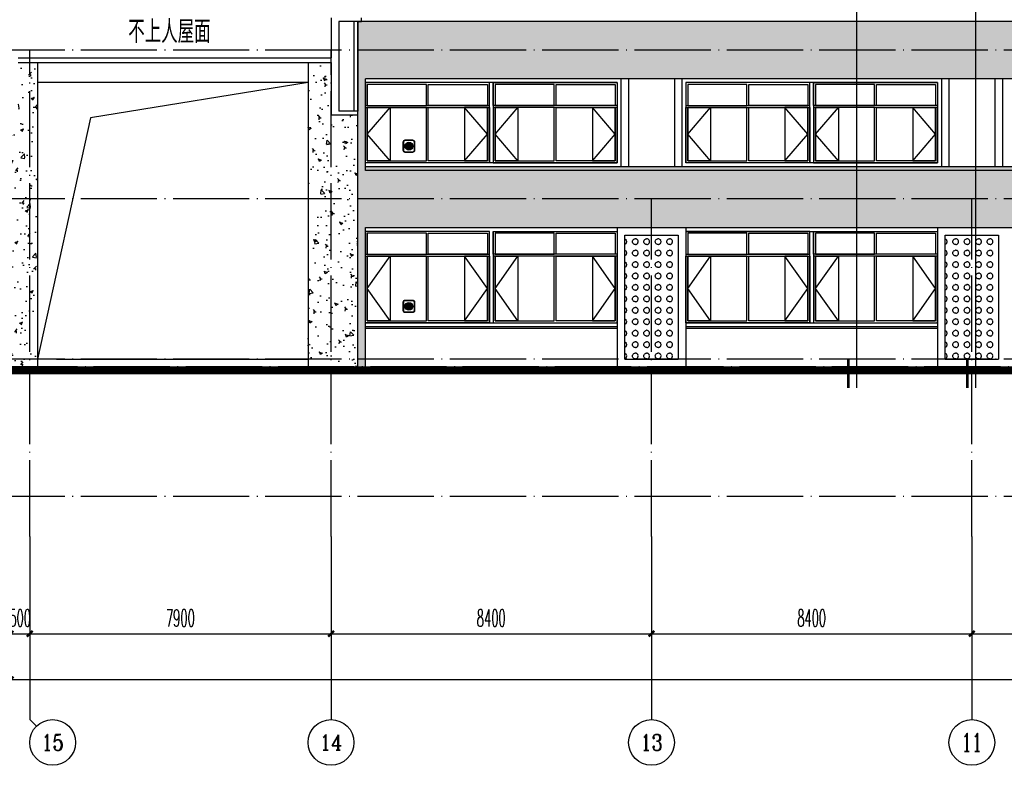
# Model space of a CAD drawing. Extents: x 1779708 to 7299578, y -1121471 to 88434.
# Tile 618 of 656: x 5665084 to 5690896, y -960332 to -940782. Entities that reach past the tile are written whole.
import ezdxf
from ezdxf.enums import TextEntityAlignment as Align

# ---------------------------------------------------------------- set-up
doc = ezdxf.new("R2010")
doc.units = 0
doc.header["$LTSCALE"] = 1000
doc.header["$MEASUREMENT"] = 0
doc.linetypes.add('DOTE', pattern=[2.42, 2, -0.2, 0.02, -0.2])
doc.layers.get('0').update_dxf_attribs({"linetype": 'CONTINUOUS'})
doc.layers.get('Defpoints').update_dxf_attribs({"linetype": 'CONTINUOUS'})
for name, color, linetype in [('AXIS', 3, 'CONTINUOUS'), ('AXIS_TEXT', 7, 'CONTINUOUS'), ('DIM_IDEN', 3, 'CONTINUOUS'), ('DOTE', 1, 'DOTE'), ('SPACE', 7, 'CONTINUOUS'), ('WALL', 255, 'CONTINUOUS'), ('WINDOW', 2, 'CONTINUOUS'), ('可见线', 6, 'CONTINUOUS'), ('建筑', 31, 'CONTINUOUS'), ('立面中线', 140, 'CONTINUOUS'), ('立面填充图例白', 7, 'CONTINUOUS'), ('立面粗线', 30, 'CONTINUOUS'), ('立面细线', 114, 'CONTINUOUS')]:
    doc.layers.add(name, color=color, linetype=linetype)
doc.styles.add('_TCH_AXIS', font='COMPLEX', dxfattribs={"bigfont": 'GBCBIG'})
doc.styles.add('_TCH_DIM_T3', font='SIMPLEX.shx', dxfattribs={"width": 0.494118, "bigfont": 'GBCBIG.shx'})
doc.styles.add('_TCH_SPACE', font='SIMPLEX', dxfattribs={"height": 5, "bigfont": 'GBCBIG'})
doc.dimstyles.new('_TCH_ARCH&&150', dxfattribs={"dimtxt": 446.25, "dimasz": 150, "dimexe": 375, "dimexo": 450, "dimgap": 189.375, "dimtad": 1, "dimdec": 0, "dimzin": 0, "dimdsep": 46, "dimtxsty": '_TCH_DIM_T3', "dimblk": 'ARCHTICK', "dimcen": 0.09, "dimdle": 225, "dimclrt": 7, "dimazin": 2, "dimtfac": 1, "dimtdec": 0, "dimtix": 1, "dimtmove": 2, "dimatfit": 3, "dimfxl": 250, "dimtolj": 1, "dimtzin": 0, "dimarcsym": 0})
pattern_1 = [(180, (11826727.28, 52622.82), (-300, 150), [12, -288]), (90, (11826796.28, 52691.82), (150, 300), [12, -288]), (135, (11826778.28, 52745.82), (-2e-14, 299.9999995), [12.727922, -411.53614]), (135, (11826673.28, 52640.82), (-2e-14, 299.9999995), [12.727922, -411.53614]), (45, (11826769.28, 52640.82), (299.9999995, 2e-14), [12.727922, -411.53614]), (45, (11826664.28, 52745.82), (299.9999995, 2e-14), [12.727922, -411.53614]), (143.1301023, (11826769.28, 52754.82), (-300, 300), [15, -1485]), (143.1301023, (11826685.28, 52631.82), (-300, 300), [15, -1485]), (126.8698976, (11826664.28, 52649.82), (300, -300), [15, -1485]), (126.8698976, (11826787.28, 52733.82), (300, -300), [15, -1485]), (53.1301023, (11826778.28, 52649.82), (300, 300), [15, -1485]), (53.1301023, (11826655.28, 52733.82), (300, 300), [15, -1485]), (36.8698977, (11826673.28, 52754.82), (300, 300), [15, -1485]), (36.8698977, (11826757.28, 52631.82), (300, 300), [15, -1485]), (168.6900675, (11826715.28, 52622.82), (-299.9999992, 3.7e-07), [15.297058, -1514.4087]), (168.6900675, (11826742.28, 52769.82), (-299.9999992, 3.7e-07), [15.297058, -1514.4087]), (101.3099325, (11826796.28, 52703.82), (-3.7e-07, 299.9999992), [15.297058, -1514.4087]), (101.3099325, (11826649.28, 52676.82), (-3.7e-07, 299.9999992), [15.297058, -1514.4087]), (78.6900675, (11826646.28, 52703.82), (2e-08, -299.99999724), [15.297058, -1514.4087]), (78.6900675, (11826793.28, 52676.82), (2e-08, -299.99999724), [15.297058, -1514.4087]), (11.3099325, (11826727.28, 52622.82), (299.9999992, 3.7e-07), [15.297058, -1514.4087]), (11.3099325, (11826700.28, 52769.82), (299.9999992, 3.7e-07), [15.297058, -1514.4087]), (158.1985905, (11826757.28, 52763.82), (-599.9999998, 299.99999935), [16.155494, -1599.3939]), (158.1985905, (11826700.28, 52625.82), (-599.9999998, 299.99999935), [16.155494, -1599.3939]), (111.8014095, (11826793.28, 52718.82), (299.99999675, -599.9999933), [16.155494, -1599.3939]), (111.8014095, (11826655.28, 52661.82), (299.99999675, -599.9999933), [16.155494, -1599.3939]), (68.1985905, (11826787.28, 52661.82), (299.99999935, 599.9999998), [16.155494, -1599.3939]), (68.1985905, (11826649.28, 52718.82), (299.99999935, 599.9999998), [16.155494, -1599.3939]), (21.8014095, (11826742.28, 52625.82), (600.00000017, 299.9999984), [16.155494, -1599.3939]), (21.8014095, (11826685.28, 52763.82), (600.00000017, 299.9999984), [16.155494, -1599.3939])]
pattern_2 = [(50, (0, -3328.6), (819.83101, -71.725885), [85.725, -942.975]), (355, (0, -3328.6), (-158.59272, 859.75489), [68.58, -754.38]), (100.451, (68.3, -3334.6), (661.24126, 788.0251), [72.855, -801.405]), (46.1842, (0, -3100), (1219.85568, -189.19048), [128.5875, -1414.4625]), (96.6356, (101.7, -3115.8), (1068.31906, 1113.415), [109.2825, -1202.1075]), (351.184, (0, -3100), (1068.32073, 1113.41303), [102.87, -1131.57]), (21, (114.3, -3157.15), (682.26696, -460.19483), [85.725, -942.975]), (326, (114.3, -3157.15), (278.10913, 828.84585), [68.58, -754.38]), (71.4514, (171.16, -3195.5), (960.37421, 368.65286), [72.855, -801.405]), (37.5, (0, -3328.6), (13.898715, 380.497675), [0, -745.236, 0, -765.81, 0, -757.2375]), (7.5, (0, -3328.6), (300.68848, 450.812587), [0, -436.626, 0, -728.091, 0, -288.6075]), (327.5, (-254.9, -3328.6), (610.157678, -25.779348), [0, -285.75, 0, -891.54, 0, -1183.005]), (317.5, (-369.2, -3328.6), (666.581316, 114.41921), [0, -371.475, 0, -592.074, 0, -840.105])]

# ---------------------------------------------------------------- blocks, each defined once
blk = doc.blocks.new('b112')
at = {"layer": '建筑'}
h = blk.add_hatch(color=1, dxfattribs=at)
h.dxf.hatch_style = 1
edge = h.paths.add_edge_path()
edge.add_arc((2930760, 155416), 100, 0, 360)
for points in [[(2930660, 155266), (2930860, 155266, 0.414214), (2930910, 155316), (2930910, 155516, 0.414214), (2930860, 155566), (2930660, 155566, 0.414214), (2930610, 155516), (2930610, 155316, 0.414214)], [(2930660, 155276), (2930860, 155276, 0.414214), (2930900, 155316), (2930900, 155516, 0.414214), (2930860, 155556), (2930660, 155556, 0.414214), (2930620, 155516), (2930620, 155316, 0.414214)]]:
    blk.add_lwpolyline(points, format="xyb", close=True, dxfattribs=at)
at = {"layer": '建筑', "color": 1}
blk.add_circle((2930760, 155416), 100, dxfattribs=at)
blk = doc.blocks.new('_ArchTick')
at = {"color": 0, "linetype": 'ByBlock', "const_width": 0.4}
blk.add_lwpolyline([(-0.5, -0.5), (0.5, 0.5)], dxfattribs=at)
blk = doc.blocks.new('*D268')
at = {"layer": 'AXIS', "color": 0, "lineweight": -2, "transparency": 16777216}
for p, q in [((5664846, -954782), (5664846, -958457)), ((5740446, -954782), (5740446, -958457)), ((5664621, -958082), (5740671, -958082))]:
    blk.add_line(p, q, dxfattribs=at)
at = {"layer": 'Defpoints', "color": 0, "transparency": 16777216}
for p in [(5664846, -954332), (5740446, -954332), (5740446, -958082)]:
    blk.add_point(p, dxfattribs=at)
at = {"layer": 'AXIS', "color": 0, "lineweight": -2, "transparency": 16777216, "xscale": 150, "yscale": 150, "zscale": 150, "rotation": 180}
blk.add_blockref('_ArchTick', (5664846, -958082), dxfattribs=at)
at = {"layer": 'AXIS', "color": 0, "lineweight": -2, "transparency": 16777216, "xscale": 150, "yscale": 150, "zscale": 150}
blk.add_blockref('_ArchTick', (5740446, -958082), dxfattribs=at)
at = {"layer": 'AXIS', "color": 7, "transparency": 16777216, "insert": (5702646, -957669), "char_height": 446.2, "attachment_point": 5, "style": '_TCH_DIM_T3'}
blk.add_mtext('\\A1;75600', dxfattribs=at)
blk = doc.blocks.new('*D272')
at = {"layer": 'AXIS', "color": 0, "lineweight": -2, "transparency": 16777216}
for p, q in [((5690046, -954782), (5690046, -957257)), ((5698446, -954782), (5698446, -957257)), ((5689821, -956882), (5698671, -956882))]:
    blk.add_line(p, q, dxfattribs=at)
at = {"layer": 'Defpoints', "color": 0, "transparency": 16777216}
for p in [(5690046, -954332), (5698446, -954332), (5698446, -956882)]:
    blk.add_point(p, dxfattribs=at)
at = {"layer": 'AXIS', "color": 0, "lineweight": -2, "transparency": 16777216, "xscale": 150, "yscale": 150, "zscale": 150, "rotation": 180}
blk.add_blockref('_ArchTick', (5690046, -956882), dxfattribs=at)
at = {"layer": 'AXIS', "color": 0, "lineweight": -2, "transparency": 16777216, "xscale": 150, "yscale": 150, "zscale": 150}
blk.add_blockref('_ArchTick', (5698446, -956882), dxfattribs=at)
at = {"layer": 'AXIS', "color": 7, "transparency": 16777216, "insert": (5694246, -956469), "char_height": 446.2, "attachment_point": 5, "style": '_TCH_DIM_T3'}
blk.add_mtext('\\A1;8400', dxfattribs=at)
blk = doc.blocks.new('*D273')
at = {"layer": 'AXIS', "color": 0, "lineweight": -2, "transparency": 16777216}
for p, q in [((5681646, -954782), (5681646, -957257)), ((5690046, -954782), (5690046, -957257)), ((5681421, -956882), (5690271, -956882))]:
    blk.add_line(p, q, dxfattribs=at)
at = {"layer": 'Defpoints', "color": 0, "transparency": 16777216}
for p in [(5681646, -954332), (5690046, -954332), (5690046, -956882)]:
    blk.add_point(p, dxfattribs=at)
at = {"layer": 'AXIS', "color": 0, "lineweight": -2, "transparency": 16777216, "xscale": 150, "yscale": 150, "zscale": 150, "rotation": 180}
blk.add_blockref('_ArchTick', (5681646, -956882), dxfattribs=at)
at = {"layer": 'AXIS', "color": 0, "lineweight": -2, "transparency": 16777216, "xscale": 150, "yscale": 150, "zscale": 150}
blk.add_blockref('_ArchTick', (5690046, -956882), dxfattribs=at)
at = {"layer": 'AXIS', "color": 7, "transparency": 16777216, "insert": (5685846, -956469), "char_height": 446.2, "attachment_point": 5, "style": '_TCH_DIM_T3'}
blk.add_mtext('\\A1;8400', dxfattribs=at)
blk = doc.blocks.new('*D274')
at = {"layer": 'AXIS', "color": 0, "lineweight": -2, "transparency": 16777216}
for p, q in [((5673246, -954782), (5673246, -957257)), ((5681646, -954782), (5681646, -957257)), ((5673021, -956882), (5681871, -956882))]:
    blk.add_line(p, q, dxfattribs=at)
at = {"layer": 'Defpoints', "color": 0, "transparency": 16777216}
for p in [(5673246, -954332), (5681646, -954332), (5681646, -956882)]:
    blk.add_point(p, dxfattribs=at)
at = {"layer": 'AXIS', "color": 0, "lineweight": -2, "transparency": 16777216, "xscale": 150, "yscale": 150, "zscale": 150, "rotation": 180}
blk.add_blockref('_ArchTick', (5673246, -956882), dxfattribs=at)
at = {"layer": 'AXIS', "color": 0, "lineweight": -2, "transparency": 16777216, "xscale": 150, "yscale": 150, "zscale": 150}
blk.add_blockref('_ArchTick', (5681646, -956882), dxfattribs=at)
at = {"layer": 'AXIS', "color": 7, "transparency": 16777216, "insert": (5677446, -956469), "char_height": 446.2, "attachment_point": 5, "style": '_TCH_DIM_T3'}
blk.add_mtext('\\A1;8400', dxfattribs=at)
blk = doc.blocks.new('*D275')
at = {"layer": 'AXIS', "color": 0, "lineweight": -2, "transparency": 16777216}
for p, q in [((5665346, -954782), (5665346, -957257)), ((5673246, -954782), (5673246, -957257)), ((5665121, -956882), (5673471, -956882))]:
    blk.add_line(p, q, dxfattribs=at)
at = {"layer": 'Defpoints', "color": 0, "transparency": 16777216}
for p in [(5665346, -954332), (5673246, -954332), (5673246, -956882)]:
    blk.add_point(p, dxfattribs=at)
at = {"layer": 'AXIS', "color": 0, "lineweight": -2, "transparency": 16777216, "xscale": 150, "yscale": 150, "zscale": 150, "rotation": 180}
blk.add_blockref('_ArchTick', (5665346, -956882), dxfattribs=at)
at = {"layer": 'AXIS', "color": 0, "lineweight": -2, "transparency": 16777216, "xscale": 150, "yscale": 150, "zscale": 150}
blk.add_blockref('_ArchTick', (5673246, -956882), dxfattribs=at)
at = {"layer": 'AXIS', "color": 7, "transparency": 16777216, "insert": (5669296, -956469), "char_height": 446.2, "attachment_point": 5, "style": '_TCH_DIM_T3'}
blk.add_mtext('\\A1;7900', dxfattribs=at)
blk = doc.blocks.new('*D276')
at = {"layer": 'AXIS', "color": 0, "lineweight": -2, "transparency": 16777216}
for p, q in [((5664846, -954782), (5664846, -957257)), ((5665346, -954782), (5665346, -957257)), ((5664846, -956882), (5664696, -956882)), ((5664846, -956882), (5665346, -956882)), ((5665346, -956882), (5665496, -956882))]:
    blk.add_line(p, q, dxfattribs=at)
at = {"layer": 'Defpoints', "color": 0, "transparency": 16777216}
for p in [(5664846, -954332), (5665346, -954332), (5665346, -956882)]:
    blk.add_point(p, dxfattribs=at)
at = {"layer": 'AXIS', "color": 0, "lineweight": -2, "transparency": 16777216, "xscale": 150, "yscale": 150, "zscale": 150}
blk.add_blockref('_ArchTick', (5664846, -956882), dxfattribs=at)
at = {"layer": 'AXIS', "color": 0, "lineweight": -2, "transparency": 16777216, "xscale": 150, "yscale": 150, "zscale": 150, "rotation": 180}
blk.add_blockref('_ArchTick', (5665346, -956882), dxfattribs=at)
at = {"layer": 'AXIS', "color": 7, "transparency": 16777216, "insert": (5665096, -956469), "char_height": 446.2, "attachment_point": 5, "style": '_TCH_DIM_T3'}
blk.add_mtext('\\A1;500', dxfattribs=at)

msp = doc.modelspace()

# ---------------------------------------------------------------- hatches: boundary and pattern name
at = {"layer": '立面填充图例白'}
h = msp.add_hatch(dxfattribs=at)
h.set_pattern_fill('AR-CONC', color=0, scale=450, style=0)
h.set_pattern_definition(pattern_2)
h.paths.add_polyline_path([(5680746.1, -940831.9), (5673946.1, -940831.9), (5673946.1, -941581.9), (5680746.1, -941581.9)])
h.paths.add_polyline_path([(5680746.1, -941581.9), (5673946.1, -941581.9), (5673946.1, -945481.9), (5680746.1, -945481.9), (5680746.1, -944731.9), (5674146.1, -944731.9), (5674146.1, -942331.9), (5680746.1, -942331.9)])
h.paths.add_polyline_path([(5740446.1, -942331.9), (5740446.1, -940831.9), (5680746.1, -940831.9), (5680746.1, -942331.9)])
h = msp.add_hatch(dxfattribs=at)
h.set_pattern_fill('AR-CONC', color=0, scale=450, style=0)
h.set_pattern_definition(pattern_2)
h.paths.add_polyline_path([(5664846.1, -945481.9), (5664246.1, -945481.9), (5664246.1, -949681.9), (5664846.1, -949681.9)])
h.paths.add_polyline_path([(5665346.1, -945481.9), (5664846.1, -945481.9), (5664846.1, -949681.9), (5665346.1, -949681.9)])
h.paths.add_polyline_path([(5665546.1, -945481.9), (5665346.1, -945481.9), (5665346.1, -949681.9), (5665546.1, -949681.9)])
h.paths.add_polyline_path([(5665546.1, -949681.9), (5665346.1, -949681.9), (5665346.1, -949881.9), (5665546.1, -949881.9)])
h.paths.add_polyline_path([(5665346.1, -949681.9), (5664846.1, -949681.9), (5664846.1, -949881.9), (5665346.1, -949881.9)])
h.paths.add_polyline_path([(5664846.1, -949681.9), (5664246.1, -949681.9), (5664246.1, -949881.9), (5664846.1, -949881.9)])
h.paths.add_polyline_path([(5664846.1, -943281.9), (5665046.1, -943281.9), (5665046.1, -941901.9), (5665346.1, -941901.9), (5665346.1, -945481.9), (5664846.1, -945481.9)])
h.paths.add_polyline_path([(5665346.1, -941901.9), (5665546.1, -941901.9), (5665546.1, -945481.9), (5665346.1, -945481.9)])
h.paths.add_polyline_path([(5664246.1, -943281.9), (5664346.1, -943281.9), (5664846.1, -943281.9), (5664846.1, -945481.9), (5664246.1, -945481.9)])
h = msp.add_hatch(dxfattribs=at)
h.set_pattern_fill('AR-CONC', color=0, scale=450, style=0)
h.set_pattern_definition([(130, (11226217.56, 52547.8), (-819.83101, -71.725885), [85.725, -942.975]), (185, (11226217.56, 52547.8), (158.59272, 859.75489), [68.58, -754.38]), (79.549, (11226149.2, 52541.84), (-661.24126, 788.0251), [72.855, -801.405]), (133.8158, (11226217.6, 52776.4), (-1219.85568, -189.19048), [128.5875, -1414.4625]), (83.3644, (11226115.9, 52760.7), (-1068.31906, 1113.415), [109.2825, -1202.1075]), (188.816, (11226217.6, 52776.4), (-1068.32073, 1113.41303), [102.87, -1131.57]), (159, (11226103.26, 52719.3), (-682.26696, -460.19483), [85.725, -942.975]), (214, (11226103.26, 52719.3), (-278.10913, 828.84585), [68.58, -754.38]), (108.5486, (11226046.4, 52680.9), (-960.37421, 368.65286), [72.855, -801.405]), (142.5, (11226217.56, 52547.82), (-13.898715, 380.497675), [0, -745.236, 0, -765.81, 0, -757.2375]), (172.5, (11226217.56, 52547.8), (-300.68848, 450.812587), [0, -436.626, 0, -728.091, 0, -288.6075]), (212.5, (11226472.45, 52547.82), (-610.157678, -25.779348), [0, -285.75, 0, -891.54, 0, -1183.005]), (222.5, (11226586.75, 52547.8), (-666.581316, 114.41921), [0, -371.475, 0, -592.074, 0, -840.105])])
h.paths.add_polyline_path([(5672646.1, -941901.9), (5673246.1, -941901.9), (5673246.1, -945481.9), (5672646.1, -945481.9)])
h.paths.add_polyline_path([(5673246.1, -943281.9), (5673846.1, -943281.9), (5673946.1, -943281.9), (5673946.1, -945481.9), (5673246.1, -945481.9)])
h.paths.add_polyline_path([(5673246.1, -945481.9), (5673946.1, -945481.9), (5673946.1, -949681.9), (5673246.1, -949681.9)])
h.paths.add_polyline_path([(5672646.1, -945481.9), (5673246.1, -945481.9), (5673246.1, -949681.9), (5672646.1, -949681.9)])
h.paths.add_polyline_path([(5673246.1, -949681.9), (5673946.1, -949681.9), (5673946.1, -949881.9), (5673246.1, -949881.9)])
h.paths.add_polyline_path([(5672646.1, -949681.9), (5673246.1, -949681.9), (5673246.1, -949881.9), (5672646.1, -949881.9)])
h = msp.add_hatch(dxfattribs=at)
h.set_pattern_fill('AR-CONC', color=0, scale=450, style=0)
h.set_pattern_definition(pattern_2)
h.paths.add_polyline_path([(5740746.1, -944631.9), (5740646.1, -944631.9), (5674146.1, -944631.9), (5674146.1, -944731.9), (5740646.1, -944731.9), (5740746.1, -944731.9)])
h.paths.add_polyline_path([(5680746.1, -945481.9), (5673946.1, -945481.9), (5673946.1, -949681.9), (5674146.1, -949681.9), (5674146.1, -946231.9), (5680746.1, -946231.9)])
h.paths.add_polyline_path([(5674146.1, -949681.9), (5673946.1, -949681.9), (5673946.1, -949881.9), (5674146.1, -949881.9)])
h.paths.add_polyline_path([(5740446.1, -949981.9), (5740446.1, -953281.9), (5740646.1, -953281.9), (5740646.1, -944731.9), (5680746.1, -944731.9), (5680746.1, -946231.9), (5739246.1, -946231.9), (5739246.1, -949981.9)])
at = {"layer": '立面细线'}
h = msp.add_hatch(dxfattribs=at)
h.set_pattern_fill('圆形花纹', color=256, scale=100, style=0)
h.set_pattern_definition(pattern_1)
h.paths.add_polyline_path([(5682346.1, -946431.9), (5680946.1, -946431.9), (5680946.1, -949681.9), (5682346.1, -949681.9)])
h = msp.add_hatch(dxfattribs=at)
h.set_pattern_fill('圆形花纹', color=256, scale=100, style=0)
h.set_pattern_definition(pattern_1)
h.paths.add_polyline_path([(5690746.1, -946431.9), (5689346.1, -946431.9), (5689346.1, -949681.9), (5690746.1, -949681.9)])

# ---------------------------------------------------------------- linework, layer by layer
at = {"layer": 'AXIS'}
for p, q in [((5665346.1, -954331.9), (5665346.1, -959131.9)), ((5673246.1, -954331.9), (5673246.1, -959131.9)), ((5681646.1, -954331.9), (5681646.1, -959131.9)), ((5690046.1, -954331.9), (5690046.1, -959131.9)), ((5665521.8, -959307.6), (5665346.1, -959131.9))]:
    msp.add_line(p, q, dxfattribs=at)
for centre in [(5665946.1, -959731.9), (5673246.1, -959731.9), (5681646.1, -959731.9), (5690046.1, -959731.9)]:
    msp.add_circle(centre, 600, dxfattribs=at)
at = {"layer": 'DIM_IDEN'}
for p, q in [((5687031.7, -950438.5), (5687031.7, -922186.5)), ((5690152.1, -950438.5), (5690152.1, -922186.5))]:
    msp.add_line(p, q, dxfattribs=at)
at = {"layer": 'DIM_IDEN', "const_width": 75}
for points in [[(5686806.7, -950438.5), (5686806.7, -949688.5)], [(5689927.1, -950438.5), (5689927.1, -949688.5)]]:
    msp.add_lwpolyline(points, dxfattribs=at)
at = {"layer": 'DOTE'}
for p, q in [((5748542.7, -941581.9), (5658900.9, -941581.9)), ((5665346.1, -954331.9), (5665346.1, -941581.9)), ((5673246.1, -954331.9), (5673246.1, -941581.9)), ((5748542.7, -945481.9), (5658900.9, -945481.9)), ((5681646.1, -954331.9), (5681646.1, -945481.9)), ((5690046.1, -954331.9), (5690046.1, -945481.9)), ((5748542.7, -949681.9), (5658900.9, -949681.9)), ((5714996.1, -949881.9), (5658900.9, -949881.9)), ((5748542.7, -953281.9), (5658900.9, -953281.9))]:
    msp.add_line(p, q, dxfattribs=at)
at = {"layer": 'WALL'}
for p, q in [((5673246.1, -940731.9), (5673246.1, -941781.9)), ((5673446.1, -940831.9), (5673446.1, -941881.9)), ((5673846.1, -940831.9), (5673446.1, -940831.9)), ((5674046.1, -940831.9), (5673846.1, -940831.9)), ((5673846.1, -940831.9), (5673846.1, -943181.9)), ((5673946.1, -940831.9), (5673946.1, -943181.9)), ((5674046.1, -940831.9), (5674046.1, -940731.9)), ((5665046.1, -941781.9), (5673246.1, -941781.9)), ((5673446.1, -941881.9), (5673446.1, -943181.9)), ((5665046.1, -941901.9), (5673246.1, -941901.9)), ((5673246.1, -941901.9), (5673246.1, -943281.9)), ((5673846.1, -943181.9), (5673446.1, -943181.9)), ((5673946.1, -943181.9), (5673846.1, -943181.9)), ((5673946.1, -943281.9), (5673946.1, -943181.9)), ((5673846.1, -943281.9), (5673246.1, -943281.9)), ((5673946.1, -943281.9), (5673846.1, -943281.9))]:
    msp.add_line(p, q, dxfattribs=at)
at = {"layer": 'WINDOW'}
for points in [[(5674196.1, -943031.9), (5675746.1, -943031.9), (5675746.1, -942481.9), (5674196.1, -942481.9)], [(5677346.1, -943031.9), (5675796.1, -943031.9), (5675796.1, -942481.9), (5677346.1, -942481.9)], [(5677546.1, -943031.9), (5679096.1, -943031.9), (5679096.1, -942481.9), (5677546.1, -942481.9)], [(5680696.1, -943031.9), (5679146.1, -943031.9), (5679146.1, -942481.9), (5680696.1, -942481.9)], [(5682596.1, -943031.9), (5684146.1, -943031.9), (5684146.1, -942481.9), (5682596.1, -942481.9)], [(5685746.1, -943031.9), (5684196.1, -943031.9), (5684196.1, -942481.9), (5685746.1, -942481.9)], [(5685946.1, -943031.9), (5687496.1, -943031.9), (5687496.1, -942481.9), (5685946.1, -942481.9)], [(5689096.1, -943031.9), (5687546.1, -943031.9), (5687546.1, -942481.9), (5689096.1, -942481.9)], [(5674196.1, -944481.9), (5675746.1, -944481.9), (5675746.1, -943081.9), (5674196.1, -943081.9)], [(5677346.1, -944481.9), (5675796.1, -944481.9), (5675796.1, -943081.9), (5677346.1, -943081.9)], [(5677546.1, -944481.9), (5679096.1, -944481.9), (5679096.1, -943081.9), (5677546.1, -943081.9)], [(5680696.1, -944481.9), (5679146.1, -944481.9), (5679146.1, -943081.9), (5680696.1, -943081.9)], [(5682596.1, -944481.9), (5684146.1, -944481.9), (5684146.1, -943081.9), (5682596.1, -943081.9)], [(5685746.1, -944481.9), (5684196.1, -944481.9), (5684196.1, -943081.9), (5685746.1, -943081.9)], [(5685946.1, -944481.9), (5687496.1, -944481.9), (5687496.1, -943081.9), (5685946.1, -943081.9)], [(5689096.1, -944481.9), (5687546.1, -944481.9), (5687546.1, -943081.9), (5689096.1, -943081.9)], [(5674196.1, -946931.9), (5675746.1, -946931.9), (5675746.1, -946381.9), (5674196.1, -946381.9)], [(5677346.1, -946931.9), (5675796.1, -946931.9), (5675796.1, -946381.9), (5677346.1, -946381.9)], [(5677546.1, -946931.9), (5679096.1, -946931.9), (5679096.1, -946381.9), (5677546.1, -946381.9)], [(5680696.1, -946931.9), (5679146.1, -946931.9), (5679146.1, -946381.9), (5680696.1, -946381.9)], [(5682596.1, -946931.9), (5684146.1, -946931.9), (5684146.1, -946381.9), (5682596.1, -946381.9)], [(5685746.1, -946931.9), (5684196.1, -946931.9), (5684196.1, -946381.9), (5685746.1, -946381.9)], [(5685946.1, -946931.9), (5687496.1, -946931.9), (5687496.1, -946381.9), (5685946.1, -946381.9)], [(5689096.1, -946931.9), (5687546.1, -946931.9), (5687546.1, -946381.9), (5689096.1, -946381.9)], [(5674196.1, -948681.9), (5675746.1, -948681.9), (5675746.1, -946981.9), (5674196.1, -946981.9)], [(5677346.1, -948681.9), (5675796.1, -948681.9), (5675796.1, -946981.9), (5677346.1, -946981.9)], [(5677546.1, -948681.9), (5679096.1, -948681.9), (5679096.1, -946981.9), (5677546.1, -946981.9)], [(5680696.1, -948681.9), (5679146.1, -948681.9), (5679146.1, -946981.9), (5680696.1, -946981.9)], [(5682596.1, -948681.9), (5684146.1, -948681.9), (5684146.1, -946981.9), (5682596.1, -946981.9)], [(5685746.1, -948681.9), (5684196.1, -948681.9), (5684196.1, -946981.9), (5685746.1, -946981.9)], [(5685946.1, -948681.9), (5687496.1, -948681.9), (5687496.1, -946981.9), (5685946.1, -946981.9)], [(5689096.1, -948681.9), (5687546.1, -948681.9), (5687546.1, -946981.9), (5689096.1, -946981.9)]]:
    msp.add_lwpolyline(points, close=True, dxfattribs=at)
at = {"layer": '可见线', "const_width": 200}
msp.add_lwpolyline([(5729026.1, -949881.9), (5723396.1, -949881.9), (5707746.8, -949981.9), (5658900.9, -949981.9)], dxfattribs=at)
at = {"layer": '可见线'}
msp.add_lwpolyline([(5658900.9, -949881.9), (5707746.1, -949881.9)], dxfattribs=at)
at = {"layer": '立面中线'}
for points in [[(5680846.1, -942331.9), (5680846.1, -944631.9)], [(5681046.1, -942331.9), (5681046.1, -944631.9)], [(5682246.1, -942331.9), (5682246.1, -944631.9)], [(5682446.1, -942331.9), (5682446.1, -944631.9)], [(5689246.1, -942331.9), (5689246.1, -944631.9)], [(5689446.1, -942331.9), (5689446.1, -944631.9)], [(5690646.1, -942331.9), (5690646.1, -944631.9)], [(5690846.1, -942331.9), (5690846.1, -944631.9)], [(5680746.1, -942431.9), (5674146.1, -942431.9)], [(5677396.1, -944531.9), (5677396.1, -942431.9)], [(5677496.1, -942431.9), (5677496.1, -944531.9)], [(5680746.1, -942431.9), (5680746.1, -944531.9)], [(5689146.1, -942431.9), (5682546.1, -942431.9)], [(5682546.1, -942431.9), (5682546.1, -944531.9)], [(5685796.1, -944531.9), (5685796.1, -942431.9)], [(5685896.1, -942431.9), (5685896.1, -944531.9)], [(5689146.1, -942431.9), (5689146.1, -944531.9)], [(5680746.1, -944531.9), (5674146.1, -944531.9)], [(5689146.1, -944531.9), (5682546.1, -944531.9)], [(5677396.1, -948731.9), (5677396.1, -946331.9)], [(5677496.1, -946331.9), (5677496.1, -948731.9)], [(5682546.1, -946331.9), (5689146.1, -946331.9)], [(5685796.1, -948731.9), (5685796.1, -946331.9)], [(5685896.1, -946331.9), (5685896.1, -948731.9)], [(5674146.1, -948731.9), (5680746.1, -948731.9)], [(5680746.1, -948831.9), (5674146.1, -948831.9)], [(5682546.1, -948731.9), (5689146.1, -948731.9)], [(5689146.1, -948831.9), (5682546.1, -948831.9)], [(5680746.1, -948881.9), (5674146.1, -948881.9)], [(5689146.1, -948881.9), (5682546.1, -948881.9)], [(5666046.1, -949681.9), (5672646.1, -949681.9)]]:
    msp.add_lwpolyline(points, dxfattribs=at)
for points in [[(5677396.1, -942431.9), (5674146.1, -942431.9), (5674146.1, -943031.9), (5677396.1, -943031.9)], [(5677496.1, -942431.9), (5680746.1, -942431.9), (5680746.1, -943031.9), (5677496.1, -943031.9)], [(5685796.1, -942431.9), (5682546.1, -942431.9), (5682546.1, -943031.9), (5685796.1, -943031.9)], [(5685896.1, -942431.9), (5689146.1, -942431.9), (5689146.1, -943031.9), (5685896.1, -943031.9)], [(5677396.1, -944531.9), (5674146.1, -944531.9), (5674146.1, -943081.9), (5677396.1, -943081.9)], [(5677496.1, -944531.9), (5680746.1, -944531.9), (5680746.1, -943081.9), (5677496.1, -943081.9)], [(5685796.1, -944531.9), (5682546.1, -944531.9), (5682546.1, -943081.9), (5685796.1, -943081.9)], [(5685896.1, -944531.9), (5689146.1, -944531.9), (5689146.1, -943081.9), (5685896.1, -943081.9)], [(5677396.1, -946331.9), (5674146.1, -946331.9), (5674146.1, -946931.9), (5677396.1, -946931.9)], [(5677496.1, -946331.9), (5680746.1, -946331.9), (5680746.1, -946931.9), (5677496.1, -946931.9)], [(5685796.1, -946331.9), (5682546.1, -946331.9), (5682546.1, -946931.9), (5685796.1, -946931.9)], [(5685896.1, -946331.9), (5689146.1, -946331.9), (5689146.1, -946931.9), (5685896.1, -946931.9)], [(5677396.1, -948731.9), (5674146.1, -948731.9), (5674146.1, -946981.9), (5677396.1, -946981.9)], [(5677496.1, -948731.9), (5680746.1, -948731.9), (5680746.1, -946981.9), (5677496.1, -946981.9)], [(5685796.1, -948731.9), (5682546.1, -948731.9), (5682546.1, -946981.9), (5685796.1, -946981.9)], [(5685896.1, -948731.9), (5689146.1, -948731.9), (5689146.1, -946981.9), (5685896.1, -946981.9)]]:
    msp.add_lwpolyline(points, close=True, dxfattribs=at)
at = {"layer": '立面粗线'}
for p, q in [((5673946.1, -949881.9), (5673946.1, -940831.9)), ((5673946.1, -940831.9), (5674046.1, -940831.9)), ((5674046.1, -940831.9), (5674046.1, -940731.9)), ((5674146.1, -944731.9), (5674146.1, -942331.9)), ((5674146.1, -949881.9), (5674146.1, -946231.9)), ((5674146.1, -946231.9), (5739246.1, -946231.9))]:
    msp.add_line(p, q, dxfattribs=at)
for points in [[(5699346.1, -940831.9), (5673846.1, -940831.9)], [(5665546.1, -941901.9), (5665546.1, -949881.9)], [(5672646.1, -941901.9), (5672646.1, -949881.9)], [(5699346.1, -942331.9), (5674146.1, -942331.9)], [(5740646.1, -944731.9), (5674146.1, -944731.9), (5674146.1, -944631.9), (5740646.1, -944631.9)], [(5680746.1, -946231.9), (5680746.1, -949881.9)], [(5682546.1, -946231.9), (5682546.1, -949881.9)], [(5689146.1, -946231.9), (5689146.1, -949881.9)], [(5680946.1, -949681.9), (5680946.1, -946431.9), (5682346.1, -946431.9), (5682346.1, -949681.9)], [(5689346.1, -949681.9), (5689346.1, -946431.9), (5690746.1, -946431.9), (5690746.1, -949681.9)], [(5680946.1, -949681.9), (5682346.1, -949681.9)], [(5689346.1, -949681.9), (5690746.1, -949681.9)]]:
    msp.add_lwpolyline(points, dxfattribs=at)
at = {"layer": '立面细线'}
for points in [[(5672646.1, -942431.9), (5666943.7, -943351.8), (5665546.1, -949681.9)], [(5672646.1, -942431.9), (5665546.1, -942431.9)], [(5674796.1, -944481.9), (5674196.1, -944481.9), (5674196.1, -943081.9), (5674796.1, -943081.9), (5674796.1, -944481.9), (5674196.1, -943781.9), (5674796.1, -943081.9)], [(5676746.1, -944481.9), (5677346.1, -944481.9), (5677346.1, -943081.9), (5676746.1, -943081.9), (5676746.1, -944481.9), (5677346.1, -943781.9), (5676746.1, -943081.9)], [(5678146.1, -944481.9), (5677546.1, -944481.9), (5677546.1, -943081.9), (5678146.1, -943081.9), (5678146.1, -944481.9), (5677546.1, -943781.9), (5678146.1, -943081.9)], [(5680096.1, -944481.9), (5680696.1, -944481.9), (5680696.1, -943081.9), (5680096.1, -943081.9), (5680096.1, -944481.9), (5680696.1, -943781.9), (5680096.1, -943081.9)], [(5683196.1, -944481.9), (5682596.1, -944481.9), (5682596.1, -943081.9), (5683196.1, -943081.9), (5683196.1, -944481.9), (5682596.1, -943781.9), (5683196.1, -943081.9)], [(5685146.1, -944481.9), (5685746.1, -944481.9), (5685746.1, -943081.9), (5685146.1, -943081.9), (5685146.1, -944481.9), (5685746.1, -943781.9), (5685146.1, -943081.9)], [(5686546.1, -944481.9), (5685946.1, -944481.9), (5685946.1, -943081.9), (5686546.1, -943081.9), (5686546.1, -944481.9), (5685946.1, -943781.9), (5686546.1, -943081.9)], [(5688496.1, -944481.9), (5689096.1, -944481.9), (5689096.1, -943081.9), (5688496.1, -943081.9), (5688496.1, -944481.9), (5689096.1, -943781.9), (5688496.1, -943081.9)], [(5674796.1, -948681.9), (5674196.1, -948681.9), (5674196.1, -946981.9), (5674796.1, -946981.9), (5674796.1, -948681.9), (5674196.1, -947831.9), (5674796.1, -946981.9)], [(5676746.1, -948681.9), (5677346.1, -948681.9), (5677346.1, -946981.9), (5676746.1, -946981.9), (5676746.1, -948681.9), (5677346.1, -947831.9), (5676746.1, -946981.9)], [(5678146.1, -948681.9), (5677546.1, -948681.9), (5677546.1, -946981.9), (5678146.1, -946981.9), (5678146.1, -948681.9), (5677546.1, -947831.9), (5678146.1, -946981.9)], [(5680096.1, -948681.9), (5680696.1, -948681.9), (5680696.1, -946981.9), (5680096.1, -946981.9), (5680096.1, -948681.9), (5680696.1, -947831.9), (5680096.1, -946981.9)], [(5683196.1, -948681.9), (5682596.1, -948681.9), (5682596.1, -946981.9), (5683196.1, -946981.9), (5683196.1, -948681.9), (5682596.1, -947831.9), (5683196.1, -946981.9)], [(5685146.1, -948681.9), (5685746.1, -948681.9), (5685746.1, -946981.9), (5685146.1, -946981.9), (5685146.1, -948681.9), (5685746.1, -947831.9), (5685146.1, -946981.9)], [(5686546.1, -948681.9), (5685946.1, -948681.9), (5685946.1, -946981.9), (5686546.1, -946981.9), (5686546.1, -948681.9), (5685946.1, -947831.9), (5686546.1, -946981.9)], [(5688496.1, -948681.9), (5689096.1, -948681.9), (5689096.1, -946981.9), (5688496.1, -946981.9), (5688496.1, -948681.9), (5689096.1, -947831.9), (5688496.1, -946981.9)]]:
    msp.add_lwpolyline(points, dxfattribs=at)

# ---------------------------------------------------------------- block references
at = {"color": 253, "xscale": 1.036800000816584, "yscale": 1.036800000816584, "zscale": 1.036800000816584}
for p in [(2636675.2, -1105232.6, 0), (2636675.2, -1109432.6, 0)]:
    msp.add_blockref('b112', p, dxfattribs=at)

# ---------------------------------------------------------------- texts
at = {"layer": 'AXIS_TEXT', "color": 7, "style": '_TCH_AXIS'}
for s, height, p, p2 in [('15', 422.29, (5665654.5, -959943), (5666237.7, -959943)), ('14', 403.81, (5672948, -959933.8), (5673544.1, -959933.8)), ('13', 422.29, (5681354.5, -959943), (5681937.7, -959943)), ('11', 474.12, (5689775.2, -959969), (5690317, -959969))]:
    msp.add_text(s, height=height, dxfattribs=at).set_placement(p, p2, align=Align.FIT)
at = {"layer": 'SPACE', "style": '_TCH_SPACE'}
msp.add_text('不上人屋面', height=600, dxfattribs=at).set_placement((5667928.2, -941396.8))

# ---------------------------------------------------------------- dimensions: what is measured, and where the dimension line sits
at = {"layer": 'AXIS'}
for p1, p2, distance, picture, middle in [((5664846.1, -954331.9), (5665346.1, -954331.9), -2550, '*D276', (5665096.1, -956469.4)), ((5664846.1, -954331.9), (5740446.1, -954331.9), -3750, '*D268', (5702646.1, -957669.4)), ((5665346.1, -954331.9), (5673246.1, -954331.9), -2550, '*D275', (5669296.1, -956469.4)), ((5673246.1, -954331.9), (5681646.1, -954331.9), -2550, '*D274', (5677446.1, -956469.4)), ((5681646.1, -954331.9), (5690046.1, -954331.9), -2550, '*D273', (5685846.1, -956469.4)), ((5690046.1, -954331.9), (5698446.1, -954331.9), -2550, '*D272', (5694246.1, -956469.4))]:
    dim = msp.add_aligned_dim(p1=p1, p2=p2, distance=distance, dimstyle='_TCH_ARCH&&150', dxfattribs=at)
    dim.commit()
    dim.dimension.update_dxf_attribs({"geometry": picture, "text_midpoint": middle})

doc.saveas('drawing.dxf')
